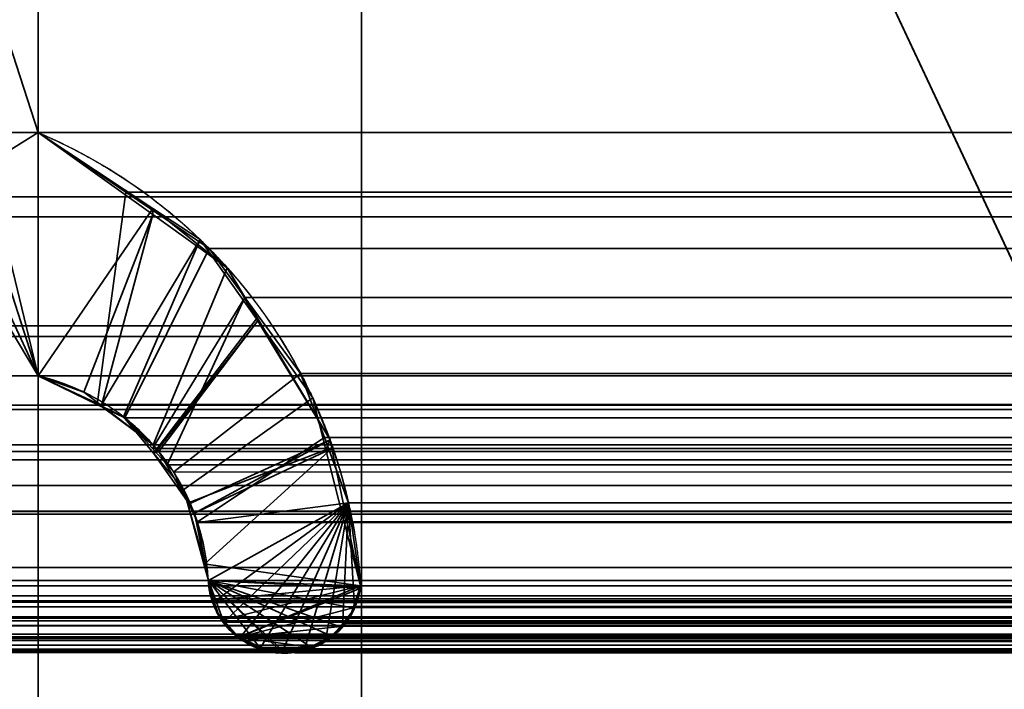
# Model space of a CAD drawing. Header units: millimetres. Extents: x -490 to 6690, y -115 to 152.
# Tile 313 of 656: x 1143.69 to 1147.45, y 6.06 to 8.62. Entities that reach past the tile are written whole.
import ezdxf

# ---------------------------------------------------------------- set-up
doc = ezdxf.new("R2010")
doc.units = ezdxf.units.MM
doc.layers.add('151', color=253, linetype='Continuous')

# ---------------------------------------------------------------- blocks, each defined once
blk = doc.blocks.new('UG_SURFACE_002')
at = {"layer": '151', "color": 252, "linetype": 'Continuous', "lineweight": 35}
for points in [[(2040, -6.2, 2202.5001), (2040, 133.2, 2202.5001), (960, 133.2, 2202.5001), (960, -6.2, 2202.5001)], [(1110, -6.2, 2052.5), (1110, 133.2, 2052.5), (1890, 133.2, 2052.5), (1890, -6.2, 2052.5)]]:
    blk.add_3dface(points, dxfattribs=at)
blk = doc.blocks.new('UG_SURFACE_131')
at = {"layer": '151', "color": 254, "linetype": 'Continuous', "lineweight": 35}
for points in [[(1148.7499, 131.75, -7.5), (1148.7499, 5, -7.5), (1137, 106, -7.5)], [(1145, 13, 2012.5), (1145, 5, 2012.5), (1148.7499, 5, 2008.75), (1148.7499, 131.75, 2008.75)], [(1145, 13, -7.5), (1137, 106, -7.5), (1148.7499, 5, -7.5)], [(1145, 5, 2012.5), (1145, 13, 2012.5), (1145, 13, -7.5), (1145, 5, -7.5)], [(1148.7499, 5, -7.5), (1145, 5, -7.5), (1145, 13, -7.5)]]:
    blk.add_3dface(points, dxfattribs=at)
blk = doc.blocks.new('UG_SURFACE_133')
at = {"layer": '151', "color": 254, "linetype": 'Continuous', "lineweight": 35}
for points in [[(1875.25, -10, 2032.7499), (1875.25, 136.75, 2032.7499), (1124.75, 136.75, 2032.7499), (1124.75, -10, 2032.7499)], [(1148.7499, 131.75, 2008.75), (1148.7499, 5, 2008.75), (1145, 5, 2012.5), (1145, 13, 2012.5)], [(1867.4999, 21, 2025.0001), (1867.4999, -8, 2025.0001), (1132.5001, -8, 2025.0001), (1132.5001, 21, 2025.0001)], [(1863, 5, 2020.4999), (1863, 21, 2020.4999), (1137, 21, 2020.4999), (1137, 5, 2020.4999)], [(1859, 13, 2016.5), (1859, 5, 2016.5), (1141, 5, 2016.5), (1141, 13, 2016.5)], [(1855, 5, 2012.5), (1855, 13, 2012.5), (1145, 13, 2012.5), (1145, 5, 2012.5)]]:
    blk.add_3dface(points, dxfattribs=at)
blk = doc.blocks.new('UG_SURFACE_159')
at = {"layer": '151', "color": 14, "linetype": 'Continuous', "lineweight": 35}
for points in [[(1867.3, -10, 2024.8001), (1867.3, 19, 2024.8001), (1132.7, 19, 2024.8001), (1132.7, -10, 2024.8001)], [(1863.25, 16.25, 2020.75), (1863.25, -22, 2020.75), (1136.75, -22, 2020.75), (1136.75, 16.25, 2020.75)]]:
    blk.add_3dface(points, dxfattribs=at)
blk = doc.blocks.new('UG_SURFACE_160')
at = {"layer": '151', "color": 7, "linetype": 'Continuous', "lineweight": 35}
for points in [[(1136.75, 16, 2020.75), (1136.75, -22, 2020.75), (1863.25, -22, 2020.75), (1863.25, 16, 2020.75)], [(1863, 16, 2020.4999), (1863, -22, 2020.4999), (1137, -22, 2020.4999), (1137, 16, 2020.4999)]]:
    blk.add_3dface(points, dxfattribs=at)
blk = doc.blocks.new('UG_SURFACE_165')
at = {"layer": '151', "color": 253, "linetype": 'Continuous', "lineweight": 35}
for points in [[(1143.1612, 10.9368, -7.5), (1143.4294, 10.853, -7.5), (1143.765, 9.7575, -7.5), (1142.2769, 8.1895, -7.5)], [(1142.2769, 7.26, 2015.223), (1143.8484, 10.6485, 2013.6516), (1143.4294, 10.853, 2014.0705)], [(1143.765, 9.7575, 2013.7351), (1143.8484, 10.6485, 2013.6516), (1142.2769, 7.26, 2015.223)], [(1142.2769, 7.26, -7.5), (1143.765, 9.7575, -7.5), (1143.765, 8.1895, -7.5)], [(1143.765, 9.7575, -7.5), (1142.2769, 7.26, -7.5), (1142.2769, 8.1895, -7.5)], [(1142.2769, 7.26, 2015.223), (1143.765, 8.1895, 2013.7351), (1143.765, 9.7575, 2013.7351)], [(1143.765, 8.1895, -7.5), (1143.765, 9.7575, -7.5), (1143.765, 9.7575, 2013.7351), (1143.765, 8.1895, 2013.7351)], [(1143.765, 8.1895, -7.5), (1143.765, 7.26, -7.5), (1142.2769, 7.26, -7.5)], [(1143.765, 8.1895, 2013.7351), (1142.2769, 7.26, 2015.223), (1143.765, 7.26, 2013.7351)], [(1143.765, 8.1895, -7.5), (1143.765, 8.1895, 2013.7351), (1144.2024, 7.8767, 2013.2976)], [(1144.2024, 7.8767, 2013.2976), (1144.2034, 7.8997, -7.5), (1143.765, 8.1895, -7.5)], [(1143.765, 7.26, -7.5), (1143.765, 8.1895, -7.5), (1144.2034, 7.8997, -7.5)], [(1143.765, 7.26, 2013.7351), (1143.939, 7.1982, 2013.561), (1144.2024, 7.8767, 2013.2976), (1143.765, 8.1895, 2013.7351)], [(1144.2034, 7.8997, -7.5), (1144.3835, 7.7807, -7.5), (1144.0047, 7.1452, -7.5), (1143.765, 7.26, -7.5)], [(1144.2034, 7.8997, -7.5), (1144.2024, 7.8767, 2013.2976), (1144.4867, 7.6735, 2013.0134)], [(1144.4867, 7.6735, 2013.0134), (1144.3835, 7.7807, -7.5), (1144.2034, 7.8997, -7.5)], [(1144.2024, 7.8767, 2013.2976), (1143.939, 7.1982, 2013.561), (1144.0067, 7.1469, 2013.4933)], [(1144.0067, 7.1469, 2013.4933), (1144.204, 6.9974, 2013.2959), (1144.4867, 7.6735, 2013.0134), (1144.2024, 7.8767, 2013.2976)], [(1144.3835, 7.7807, -7.5), (1144.0904, 7.1041, -7.5), (1144.0047, 7.1452, -7.5)], [(1144.2058, 6.9653, -7.5), (1144.0904, 7.1041, -7.5), (1144.3835, 7.7807, -7.5), (1144.5985, 7.4786, -7.5)], [(1144.4867, 7.6735, 2013.0134), (1144.5985, 7.4786, -7.5), (1144.3835, 7.7807, -7.5)], [(1144.6059, 7.474, 2012.8942), (1144.4867, 7.6735, 2013.0134), (1144.204, 6.9974, 2013.2959), (1144.2207, 6.9777, 2013.2792)], [(1144.4867, 7.6735, 2013.0134), (1144.6059, 7.474, 2012.8942), (1144.5985, 7.4786, -7.5)], [(1144.5985, 7.4786, -7.5), (1144.8133, 7.1765, -7.5), (1144.3212, 6.8265, -7.5), (1144.2058, 6.9653, -7.5)], [(1144.2207, 6.9777, 2013.2792), (1144.2263, 6.9712, 2013.2737), (1144.6059, 7.474, 2012.8942)], [(1144.8795, 7.0159, 2012.6204), (1144.6059, 7.474, 2012.8942), (1144.2263, 6.9712, 2013.2737), (1144.3411, 6.7715, 2013.159)], [(1144.5985, 7.4786, -7.5), (1144.6059, 7.474, 2012.8942), (1144.8795, 7.0159, 2012.6204)], [(1144.8795, 7.0159, 2012.6204), (1144.8133, 7.1765, -7.5), (1144.5985, 7.4786, -7.5)], [(1143.765, 7.26, -7.5), (1143.765, 5.4905, -7.5), (1142.2769, 5.4905, -7.5), (1142.2769, 7.26, -7.5)], [(1143.765, 5.4905, 2013.7351), (1143.765, 7.26, 2013.7351), (1142.2769, 7.26, 2015.223), (1142.2769, 5.4905, 2015.223)], [(1143.765, 5.4905, -7.5), (1143.765, 7.26, -7.5), (1143.765, 7.26, 2013.7351), (1143.765, 5.4905, 2013.7351)], [(1143.765, 7.26, -7.5), (1144.0047, 7.1452, -7.5), (1144.0067, 7.1469, 2013.4933)], [(1144.0067, 7.1469, 2013.4933), (1143.939, 7.1982, 2013.561), (1143.765, 7.26, -7.5)], [(1143.939, 7.1982, 2013.561), (1143.765, 7.26, 2013.7351), (1143.765, 7.26, -7.5)], [(1144.204, 6.9974, 2013.2959), (1144.0067, 7.1469, 2013.4933), (1144.0047, 7.1452, -7.5)], [(1144.204, 6.9974, 2013.2959), (1144.0047, 7.1452, -7.5), (1144.0904, 7.1041, -7.5)], [(1144.3354, 6.7736, -7.5), (1144.3212, 6.8265, -7.5), (1144.8133, 7.1765, -7.5), (1144.8641, 6.9773, -7.5)], [(1144.8795, 7.0159, 2012.6204), (1144.8641, 6.9773, -7.5), (1144.8133, 7.1765, -7.5)], [(1144.0904, 7.1041, -7.5), (1144.2058, 6.9653, -7.5), (1144.2207, 6.9777, 2013.2792)], [(1144.2207, 6.9777, 2013.2792), (1144.204, 6.9974, 2013.2959), (1144.0904, 7.1041, -7.5)], [(1144.3411, 6.7715, 2013.159), (1144.3617, 6.7356, 2013.1383), (1144.8795, 7.0159, 2012.6204)], [(1144.8865, 6.9823, 2012.6135), (1144.8795, 7.0159, 2012.6204), (1144.3617, 6.7356, 2013.1383)], [(1144.8795, 7.0159, 2012.6204), (1144.8865, 6.9823, 2012.6135), (1144.8641, 6.9773, -7.5)], [(1144.2263, 6.9712, 2013.2737), (1144.2207, 6.9777, 2013.2792), (1144.2058, 6.9653, -7.5)], [(1144.3411, 6.7715, 2013.159), (1144.2263, 6.9712, 2013.2737), (1144.2058, 6.9653, -7.5)], [(1144.2058, 6.9653, -7.5), (1144.3212, 6.8265, -7.5), (1144.3411, 6.7715, 2013.159)], [(1144.3976, 6.5423, -7.5), (1144.3354, 6.7736, -7.5), (1144.8641, 6.9773, -7.5), (1144.9964, 6.458, -7.5)], [(1144.8865, 6.9823, 2012.6135), (1144.3617, 6.7356, 2013.1383), (1144.4017, 6.5423, 2013.0985)], [(1144.4017, 6.5423, 2013.0985), (1144.4149, 6.478, 2013.0851), (1144.9964, 6.458, 2012.5036), (1144.8865, 6.9823, 2012.6135)], [(1144.8641, 6.9773, -7.5), (1144.8865, 6.9823, 2012.6135), (1144.9964, 6.458, 2012.5036)], [(1144.9964, 6.458, 2012.5036), (1144.9964, 6.458, -7.5), (1144.8641, 6.9773, -7.5)], [(1144.3212, 6.8265, -7.5), (1144.3354, 6.7736, -7.5), (1144.3411, 6.7715, 2013.159)], [(1144.3354, 6.7736, -7.5), (1144.3976, 6.5423, -7.5), (1144.4017, 6.5423, 2013.0985)], [(1144.4017, 6.5423, 2013.0985), (1144.3617, 6.7356, 2013.1383), (1144.3354, 6.7736, -7.5)], [(1144.3617, 6.7356, 2013.1383), (1144.3411, 6.7715, 2013.159), (1144.3354, 6.7736, -7.5)], [(1144.3976, 6.5423, -7.5), (1144.4149, 6.478, -7.5), (1144.4149, 6.478, 2013.0851)], [(1144.4149, 6.478, 2013.0851), (1144.4017, 6.5423, 2013.0985), (1144.3976, 6.5423, -7.5)], [(1144.9964, 6.458, -7.5), (1144.4149, 6.478, -7.5), (1144.3976, 6.5423, -7.5)], [(1144.4149, 6.478, -7.5), (1144.4347, 6.4036, -7.5), (1144.4315, 6.4041, 2013.0687)], [(1144.4315, 6.4041, 2013.0687), (1144.4211, 6.4306, 2013.0789), (1144.4149, 6.478, -7.5)], [(1144.4211, 6.4306, 2013.0789), (1144.4149, 6.478, 2013.0851), (1144.4149, 6.478, -7.5)], [(1144.4347, 6.4036, -7.5), (1144.4149, 6.478, -7.5), (1144.9964, 6.458, -7.5)], [(1144.4149, 6.478, 2013.0851), (1144.4211, 6.4306, 2013.0789), (1144.4315, 6.4041, 2013.0687)], [(1144.4315, 6.4041, 2013.0687), (1144.4551, 6.3436, 2013.0451), (1144.4696, 6.3279, 2013.0303), (1144.4149, 6.478, 2013.0851)], [(1144.4149, 6.478, 2013.0851), (1144.6937, 6.2043, 2012.8064), (1144.7031, 6.206, 2012.7969)], [(1144.4696, 6.3279, 2013.0303), (1144.5299, 6.263, 2012.97), (1144.6079, 6.227, 2012.892), (1144.4149, 6.478, 2013.0851)], [(1144.7031, 6.206, 2012.7969), (1144.807, 6.2244, 2012.6932), (1144.4149, 6.478, 2013.0851)], [(1144.6079, 6.227, 2012.892), (1144.6773, 6.2014, 2012.8226), (1144.6937, 6.2043, 2012.8064), (1144.4149, 6.478, 2013.0851)], [(1144.807, 6.2244, 2012.6932), (1144.8337, 6.2291, 2012.6662), (1144.8852, 6.2662, 2012.6147), (1144.4149, 6.478, 2013.0851)], [(1144.4149, 6.478, 2013.0851), (1144.9723, 6.3727, 2012.5277), (1144.9938, 6.4486, 2012.5062)], [(1144.8852, 6.2662, 2012.6147), (1144.9152, 6.2878, 2012.5847), (1144.9236, 6.2998, 2012.5763), (1144.4149, 6.478, 2013.0851)], [(1144.9236, 6.2998, 2012.5763), (1144.9711, 6.3687, 2012.5289), (1144.9723, 6.3727, 2012.5277), (1144.4149, 6.478, 2013.0851)], [(1144.9938, 6.4486, 2012.5062), (1144.9964, 6.458, 2012.5036), (1144.4149, 6.478, 2013.0851)], [(1144.472, 6.3278, -7.5), (1144.4466, 6.3589, -7.5), (1144.4347, 6.4036, -7.5), (1144.9964, 6.458, -7.5)], [(1144.9964, 6.458, -7.5), (1144.529, 6.2613, -7.5), (1144.5247, 6.2635, -7.5), (1144.472, 6.3278, -7.5)], [(1144.529, 6.2613, -7.5), (1144.9964, 6.458, -7.5), (1144.9932, 6.4485, -7.5)], [(1144.9932, 6.4485, -7.5), (1144.9678, 6.3741, -7.5), (1144.529, 6.2613, -7.5)], [(1144.9678, 6.3741, -7.5), (1144.9932, 6.4485, -7.5), (1144.9938, 6.4486, 2012.5062)], [(1144.9938, 6.4486, 2012.5062), (1144.9723, 6.3727, 2012.5277), (1144.9678, 6.3741, -7.5)], [(1144.9932, 6.4485, -7.5), (1144.9964, 6.458, -7.5), (1144.9964, 6.458, 2012.5036)], [(1144.9964, 6.458, 2012.5036), (1144.9938, 6.4486, 2012.5062), (1144.9932, 6.4485, -7.5)], [(1144.4551, 6.3436, 2013.0451), (1144.4315, 6.4041, 2013.0687), (1144.4347, 6.4036, -7.5)], [(1144.4347, 6.4036, -7.5), (1144.4466, 6.3589, -7.5), (1144.4551, 6.3436, 2013.0451)], [(1144.4466, 6.3589, -7.5), (1144.472, 6.3278, -7.5), (1144.4696, 6.3279, 2013.0303)], [(1144.4696, 6.3279, 2013.0303), (1144.4551, 6.3436, 2013.0451), (1144.4466, 6.3589, -7.5)], [(1144.529, 6.2613, -7.5), (1144.9678, 6.3741, -7.5), (1144.9566, 6.3414, -7.5), (1144.9201, 6.3025, -7.5)], [(1144.9711, 6.3687, 2012.5289), (1144.9201, 6.3025, -7.5), (1144.9566, 6.3414, -7.5)], [(1144.9711, 6.3687, 2012.5289), (1144.9236, 6.2998, 2012.5763), (1144.9201, 6.3025, -7.5)], [(1144.9566, 6.3414, -7.5), (1144.9678, 6.3741, -7.5), (1144.9723, 6.3727, 2012.5277)], [(1144.9723, 6.3727, 2012.5277), (1144.9711, 6.3687, 2012.5289), (1144.9566, 6.3414, -7.5)], [(1144.5299, 6.263, 2012.97), (1144.4696, 6.3279, 2013.0303), (1144.472, 6.3278, -7.5)], [(1144.472, 6.3278, -7.5), (1144.5247, 6.2635, -7.5), (1144.5299, 6.263, 2012.97)], [(1144.529, 6.2613, -7.5), (1144.9201, 6.3025, -7.5), (1144.8842, 6.2644, -7.5)], [(1144.8842, 6.2644, -7.5), (1144.9201, 6.3025, -7.5), (1144.9236, 6.2998, 2012.5763)], [(1144.9236, 6.2998, 2012.5763), (1144.9152, 6.2878, 2012.5847), (1144.8842, 6.2644, -7.5)], [(1144.9152, 6.2878, 2012.5847), (1144.8852, 6.2662, 2012.6147), (1144.8842, 6.2644, -7.5)], [(1144.5247, 6.2635, -7.5), (1144.529, 6.2613, -7.5), (1144.5299, 6.263, 2012.97)], [(1144.8842, 6.2644, -7.5), (1144.8722, 6.2516, -7.5), (1144.8051, 6.2239, -7.5), (1144.529, 6.2613, -7.5)], [(1144.5403, 6.2518, 2012.9597), (1144.5299, 6.263, 2012.97), (1144.529, 6.2613, -7.5)], [(1144.529, 6.2613, -7.5), (1144.6084, 6.2221, -7.5), (1144.6079, 6.227, 2012.892)], [(1144.6079, 6.227, 2012.892), (1144.5403, 6.2518, 2012.9597), (1144.529, 6.2613, -7.5)], [(1144.6084, 6.2221, -7.5), (1144.529, 6.2613, -7.5), (1144.8051, 6.2239, -7.5)], [(1144.5299, 6.263, 2012.97), (1144.5403, 6.2518, 2012.9597), (1144.6079, 6.227, 2012.892)], [(1144.8051, 6.2239, -7.5), (1144.8722, 6.2516, -7.5), (1144.8852, 6.2662, 2012.6147)], [(1144.8852, 6.2662, 2012.6147), (1144.8337, 6.2291, 2012.6662), (1144.8051, 6.2239, -7.5)], [(1144.8722, 6.2516, -7.5), (1144.8842, 6.2644, -7.5), (1144.8852, 6.2662, 2012.6147)], [(1144.6079, 6.227, 2012.892), (1144.6084, 6.2221, -7.5), (1144.6351, 6.2088, -7.5)], [(1144.6773, 6.2014, 2012.8226), (1144.6079, 6.227, 2012.892), (1144.6351, 6.2088, -7.5)], [(1144.6943, 6.2068, -7.5), (1144.6351, 6.2088, -7.5), (1144.6084, 6.2221, -7.5), (1144.8051, 6.2239, -7.5)], [(1144.6351, 6.2088, -7.5), (1144.6943, 6.2068, -7.5), (1144.6937, 6.2043, 2012.8064)], [(1144.6937, 6.2043, 2012.8064), (1144.6773, 6.2014, 2012.8226), (1144.6351, 6.2088, -7.5)], [(1144.7031, 6.206, 2012.7969), (1144.6937, 6.2043, 2012.8064), (1144.6943, 6.2068, -7.5)], [(1144.8051, 6.2239, -7.5), (1144.7039, 6.2064, -7.5), (1144.6943, 6.2068, -7.5)], [(1144.6943, 6.2068, -7.5), (1144.7039, 6.2064, -7.5), (1144.7031, 6.206, 2012.7969)], [(1144.807, 6.2244, 2012.6932), (1144.7031, 6.206, 2012.7969), (1144.7039, 6.2064, -7.5)], [(1144.7039, 6.2064, -7.5), (1144.7582, 6.2046, -7.5), (1144.807, 6.2244, 2012.6932)], [(1144.8051, 6.2239, -7.5), (1144.7582, 6.2046, -7.5), (1144.7039, 6.2064, -7.5)], [(1144.7582, 6.2046, -7.5), (1144.8051, 6.2239, -7.5), (1144.807, 6.2244, 2012.6932)], [(1144.8337, 6.2291, 2012.6662), (1144.807, 6.2244, 2012.6932), (1144.8051, 6.2239, -7.5)]]:
    blk.add_3dface(points, dxfattribs=at)
blk = doc.blocks.new('UG_SURFACE_166')
at = {"layer": '151', "color": 253, "linetype": 'Continuous', "lineweight": 35}
for points in [[(1142.612, 10.853, 2014.888), (1142.8112, 10.9236, 2014.6887), (1142.8801, 10.9237, 2014.6198), (1143.765, 7.26, 2013.7351)], [(1142.8801, 10.9237, 2014.6198), (1143.1613, 10.9244, 2014.3387), (1143.765, 9.7575, 2013.7351), (1143.765, 8.1895, 2013.7351)], [(1143.765, 8.1895, 2013.7351), (1143.765, 7.26, 2013.7351), (1142.8801, 10.9237, 2014.6198)], [(1143.765, 7.26, 2013.7351), (1142.193, 10.6485, 2015.3072), (1142.612, 10.853, 2014.888)], [(1142.2769, 9.7575, 2015.223), (1142.193, 10.6485, 2015.3072), (1143.765, 7.26, 2013.7351)], [(1142.2769, 9.7575, 2015.223), (1142.2769, 8.1895, 2015.223), (1857.7231, 8.1895, 2015.223), (1857.7231, 9.7575, 2015.223)], [(1143.765, 7.26, 2013.7351), (1143.765, 5.4905, 2013.7351), (1142.2769, 8.1895, 2015.223), (1142.2769, 9.7575, 2015.223)], [(1143.765, 8.1895, 2013.7351), (1143.765, 9.7575, 2013.7351), (1856.235, 9.7575, 2013.7351), (1856.235, 8.1895, 2013.7351)], [(1858.1498, 7.9443, 2015.6498), (1857.7231, 8.1895, 2015.223), (1142.2769, 8.1895, 2015.223), (1141.8502, 7.9443, 2015.6498)], [(1142.2769, 7.26, 2015.223), (1141.8502, 7.9443, 2015.6498), (1142.2769, 8.1895, 2015.223), (1143.765, 5.4905, 2013.7351)], [(1143.765, 8.1895, 2013.7351), (1856.235, 8.1895, 2013.7351), (1855.9003, 7.9625, 2013.4003), (1144.0997, 7.9625, 2013.4003)], [(1143.9905, 7.1509, 2013.5095), (1143.765, 7.26, 2013.7351), (1143.765, 8.1895, 2013.7351), (1144.0997, 7.9625, 2013.4003)], [(1141.8502, 7.9443, 2015.6498), (1141.7778, 7.8679, 2015.7223), (1858.2222, 7.8679, 2015.7223)], [(1141.8502, 7.9443, 2015.6498), (1858.2222, 7.8679, 2015.7223), (1858.1498, 7.9443, 2015.6498)], [(1144.0997, 7.9625, 2013.4003), (1144.4178, 7.7469, 2013.0823), (1144.0957, 7.1, 2013.4044), (1143.9905, 7.1509, 2013.5095)], [(1144.4178, 7.7469, 2013.0823), (1144.0997, 7.9625, 2013.4003), (1855.9003, 7.9625, 2013.4003)], [(1144.4178, 7.7469, 2013.0823), (1855.9003, 7.9625, 2013.4003), (1855.5822, 7.7469, 2013.0823)], [(1858.6166, 7.452, 2016.1166), (1858.2222, 7.8679, 2015.7223), (1141.7778, 7.8679, 2015.7223), (1141.3834, 7.452, 2016.1166)], [(1144.2013, 6.9832, 2013.2987), (1144.0957, 7.1, 2013.4044), (1144.4178, 7.7469, 2013.0823), (1144.5544, 7.5602, 2012.9457)], [(1855.5822, 7.7469, 2013.0823), (1144.5544, 7.5602, 2012.9457), (1144.4178, 7.7469, 2013.0823)], [(1855.5822, 7.7469, 2013.0823), (1855.4456, 7.5602, 2012.9457), (1144.5544, 7.5602, 2012.9457)], [(1144.2577, 6.9208, 2013.2422), (1144.2013, 6.9832, 2013.2987), (1144.5544, 7.5602, 2012.9457)], [(1144.5544, 7.5602, 2012.9457), (1144.7673, 7.2694, 2012.7327), (1144.2828, 6.893, 2013.2172), (1144.2577, 6.9208, 2013.2422)], [(1144.7673, 7.2694, 2012.7327), (1144.5544, 7.5602, 2012.9457), (1855.4456, 7.5602, 2012.9457)], [(1144.7673, 7.2694, 2012.7327), (1855.4456, 7.5602, 2012.9457), (1855.2327, 7.2694, 2012.7327)], [(1141.3629, 7.411, 2016.1371), (1858.6371, 7.411, 2016.1371), (1858.6166, 7.452, 2016.1166)], [(1141.3834, 7.452, 2016.1166), (1141.3629, 7.411, 2016.1371), (1858.6166, 7.452, 2016.1166)], [(1858.8444, 6.9969, 2016.3445), (1858.6371, 7.411, 2016.1371), (1141.3629, 7.411, 2016.1371), (1141.1556, 6.9969, 2016.3445)], [(1142.2769, 7.26, 2015.223), (1857.7231, 7.26, 2015.223), (1857.9726, 7.1489, 2015.4727), (1142.0274, 7.1489, 2015.4727)], [(1142.2769, 7.26, 2015.223), (1142.2769, 5.4905, 2015.223), (1857.7231, 5.4905, 2015.223), (1857.7231, 7.26, 2015.223)], [(1142.2769, 5.4905, 2015.223), (1142.2769, 7.26, 2015.223), (1143.765, 5.4905, 2013.7351), (1143.8115, 5.3344, 2013.6886)], [(1143.9905, 7.1509, 2013.5095), (1856.0095, 7.1509, 2013.5095), (1856.235, 7.26, 2013.7351), (1143.765, 7.26, 2013.7351)], [(1143.765, 5.4905, 2013.7351), (1143.765, 7.26, 2013.7351), (1856.235, 7.26, 2013.7351), (1856.235, 5.4905, 2013.7351)], [(1144.7673, 7.2694, 2012.7327), (1144.8578, 7.0252, 2012.6421), (1144.3735, 6.702, 2013.1264), (1144.2828, 6.893, 2013.2172)], [(1855.2327, 7.2694, 2012.7327), (1144.8578, 7.0252, 2012.6421), (1144.7673, 7.2694, 2012.7327)], [(1855.2327, 7.2694, 2012.7327), (1855.1422, 7.0252, 2012.6421), (1144.8578, 7.0252, 2012.6421)], [(1141.9894, 7.132, 2015.5108), (1142.0274, 7.1489, 2015.4727), (1857.9726, 7.1489, 2015.4727), (1858.0106, 7.132, 2015.5108)], [(1855.9043, 7.1, 2013.4044), (1143.9905, 7.1509, 2013.5095), (1144.0957, 7.1, 2013.4044)], [(1855.9043, 7.1, 2013.4044), (1856.0095, 7.1509, 2013.5095), (1143.9905, 7.1509, 2013.5095)], [(1858.1761, 6.9713, 2015.6763), (1141.8239, 6.9713, 2015.6763), (1141.9894, 7.132, 2015.5108)], [(1858.0106, 7.132, 2015.5108), (1858.1761, 6.9713, 2015.6763), (1141.9894, 7.132, 2015.5108)], [(1144.0957, 7.1, 2013.4044), (1855.7987, 6.9832, 2013.2987), (1855.9043, 7.1, 2013.4044)], [(1144.0957, 7.1, 2013.4044), (1144.2013, 6.9832, 2013.2987), (1855.7987, 6.9832, 2013.2987)], [(1141.1237, 6.8408, 2016.3763), (1858.8763, 6.8408, 2016.3763), (1858.8444, 6.9969, 2016.3445)], [(1141.1556, 6.9969, 2016.3445), (1141.1237, 6.8408, 2016.3763), (1858.8444, 6.9969, 2016.3445)], [(1144.374, 6.6996, 2013.1259), (1144.3735, 6.702, 2013.1264), (1144.8578, 7.0252, 2012.6421), (1144.9502, 6.7755, 2012.5499)], [(1144.9502, 6.7755, 2012.5499), (1144.8578, 7.0252, 2012.6421), (1855.1422, 7.0252, 2012.6421)], [(1144.9502, 6.7755, 2012.5499), (1855.1422, 7.0252, 2012.6421), (1855.0498, 6.7755, 2012.5499)], [(1141.7909, 6.9393, 2015.7092), (1141.8239, 6.9713, 2015.6763), (1858.1761, 6.9713, 2015.6763), (1858.2091, 6.9393, 2015.7092)], [(1144.2577, 6.9208, 2013.2422), (1855.7423, 6.9208, 2013.2422), (1855.7987, 6.9832, 2013.2987), (1144.2013, 6.9832, 2013.2987)], [(1858.2091, 6.9393, 2015.7092), (1141.6844, 6.7424, 2015.8157), (1141.7909, 6.9393, 2015.7092)], [(1858.2091, 6.9393, 2015.7092), (1858.3156, 6.7424, 2015.8157), (1141.6844, 6.7424, 2015.8157)], [(1144.2577, 6.9208, 2013.2422), (1855.6265, 6.702, 2013.1264), (1855.7172, 6.893, 2013.2172)], [(1855.6265, 6.702, 2013.1264), (1144.2577, 6.9208, 2013.2422), (1144.2828, 6.893, 2013.2172)], [(1855.7172, 6.893, 2013.2172), (1855.7423, 6.9208, 2013.2422), (1144.2577, 6.9208, 2013.2422)], [(1144.2828, 6.893, 2013.2172), (1855.626, 6.6996, 2013.1259), (1855.6265, 6.702, 2013.1264)], [(1144.2828, 6.893, 2013.2172), (1144.3735, 6.702, 2013.1264), (1855.626, 6.6996, 2013.1259)], [(1141.0455, 6.458, 2016.4545), (1858.9545, 6.458, 2016.4545), (1858.8763, 6.8408, 2016.3763), (1141.1237, 6.8408, 2016.3763)], [(1144.9502, 6.7755, 2012.5499), (1144.4149, 6.478, 2013.0851), (1144.374, 6.6996, 2013.1259)], [(1144.4331, 6.3944, 2013.0668), (1144.4266, 6.4089, 2013.0734), (1144.4149, 6.478, 2013.0851), (1144.9502, 6.7755, 2012.5499)], [(1144.9502, 6.7755, 2012.5499), (1144.4743, 6.3196, 2013.0258), (1144.4587, 6.3376, 2013.0413), (1144.4331, 6.3944, 2013.0668)], [(1144.9502, 6.7755, 2012.5499), (1144.5353, 6.2594, 2012.9647), (1144.5184, 6.2686, 2012.9817), (1144.4743, 6.3196, 2013.0258)], [(1144.9502, 6.7755, 2012.5499), (1144.6117, 6.2176, 2012.8882), (1144.5353, 6.2594, 2012.9647)], [(1144.6967, 6.2065, 2012.8033), (1144.6202, 6.213, 2012.8798), (1144.6117, 6.2176, 2012.8882), (1144.9502, 6.7755, 2012.5499)], [(1144.9502, 6.7755, 2012.5499), (1144.7815, 6.2158, 2012.7184), (1144.7448, 6.2025, 2012.7554), (1144.6967, 6.2065, 2012.8033)], [(1144.8618, 6.245, 2012.6381), (1144.7815, 6.2158, 2012.7184), (1144.9502, 6.7755, 2012.5499)], [(1144.9502, 6.7755, 2012.5499), (1144.9265, 6.3037, 2012.5735), (1144.8631, 6.2455, 2012.6369), (1144.8618, 6.245, 2012.6381)], [(1144.9733, 6.375, 2012.5268), (1144.9385, 6.3147, 2012.5616), (1144.9265, 6.3037, 2012.5735), (1144.9502, 6.7755, 2012.5499)], [(1855.0498, 6.7755, 2012.5499), (1144.9964, 6.458, 2012.5036), (1144.9502, 6.7755, 2012.5499)], [(1144.9502, 6.7755, 2012.5499), (1144.9964, 6.458, 2012.5036), (1144.9758, 6.3793, 2012.5241), (1144.9733, 6.375, 2012.5268)], [(1855.0498, 6.7755, 2012.5499), (1855.0036, 6.458, 2012.5036), (1144.9964, 6.458, 2012.5036)], [(1858.3691, 6.5286, 2015.8691), (1141.6309, 6.5288, 2015.8691), (1141.6789, 6.7324, 2015.821)], [(1141.6789, 6.7324, 2015.821), (1141.6844, 6.7424, 2015.8157), (1858.3156, 6.7424, 2015.8157), (1858.3211, 6.7324, 2015.821)], [(1858.3211, 6.7324, 2015.821), (1858.3691, 6.5286, 2015.8691), (1141.6789, 6.7324, 2015.821)], [(1144.3735, 6.702, 2013.1264), (1144.374, 6.6996, 2013.1259), (1855.626, 6.6996, 2013.1259)], [(1144.4149, 6.478, 2013.0851), (1855.5851, 6.478, 2013.0851), (1855.626, 6.6996, 2013.1259), (1144.374, 6.6996, 2013.1259)], [(1858.373, 6.478, 2015.8732), (1141.627, 6.478, 2015.8732), (1141.6309, 6.5288, 2015.8691)], [(1858.3691, 6.5286, 2015.8691), (1858.373, 6.478, 2015.8732), (1141.6309, 6.5288, 2015.8691)], [(1858.373, 6.478, 2015.8732), (1858.3838, 6.42, 2015.8837), (1141.6162, 6.42, 2015.8837), (1141.627, 6.478, 2015.8732)], [(1855.5734, 6.4089, 2013.0734), (1144.4149, 6.478, 2013.0851), (1144.4266, 6.4089, 2013.0734)], [(1855.5734, 6.4089, 2013.0734), (1855.5851, 6.478, 2013.0851), (1144.4149, 6.478, 2013.0851)], [(1858.9545, 6.458, 2016.4545), (1141.0455, 6.458, 2016.4545), (1141.0598, 6.3956, 2016.4402)], [(1858.9402, 6.3956, 2016.4402), (1858.9545, 6.458, 2016.4545), (1141.0598, 6.3956, 2016.4402)], [(1144.9758, 6.3793, 2012.5241), (1855.0036, 6.458, 2012.5036), (1855.0242, 6.3793, 2012.5241)], [(1144.9758, 6.3793, 2012.5241), (1144.9964, 6.458, 2012.5036), (1855.0036, 6.458, 2012.5036)], [(1141.0598, 6.3956, 2016.4402), (1141.0691, 6.3774, 2016.4309), (1858.9309, 6.3774, 2016.4309), (1858.9402, 6.3956, 2016.4402)], [(1858.3874, 6.4006, 2015.8873), (1141.5837, 6.3397, 2015.9163), (1141.6126, 6.4006, 2015.8873)], [(1858.3874, 6.4006, 2015.8873), (1858.4163, 6.3397, 2015.9163), (1141.5837, 6.3397, 2015.9163)], [(1141.6126, 6.4006, 2015.8873), (1858.3838, 6.42, 2015.8837), (1858.3874, 6.4006, 2015.8873)], [(1141.6126, 6.4006, 2015.8873), (1141.6162, 6.42, 2015.8837), (1858.3838, 6.42, 2015.8837)], [(1144.4266, 6.4089, 2013.0734), (1144.4331, 6.3944, 2013.0668), (1855.5669, 6.3944, 2013.0668), (1855.5734, 6.4089, 2013.0734)], [(1855.5413, 6.3376, 2013.0413), (1144.4331, 6.3944, 2013.0668), (1144.4587, 6.3376, 2013.0413)], [(1855.5413, 6.3376, 2013.0413), (1855.5669, 6.3944, 2013.0668), (1144.4331, 6.3944, 2013.0668)], [(1858.9309, 6.3774, 2016.4309), (1141.0691, 6.3774, 2016.4309), (1141.0966, 6.3239, 2016.4034)], [(1858.9034, 6.3239, 2016.4034), (1858.9309, 6.3774, 2016.4309), (1141.0966, 6.3239, 2016.4034)], [(1144.9385, 6.3147, 2012.5616), (1855.0267, 6.375, 2012.5268), (1855.0615, 6.3147, 2012.5616)], [(1144.9385, 6.3147, 2012.5616), (1144.9733, 6.375, 2012.5268), (1855.0267, 6.375, 2012.5268)], [(1855.0242, 6.3793, 2012.5241), (1144.9733, 6.375, 2012.5268), (1144.9758, 6.3793, 2012.5241)], [(1855.0242, 6.3793, 2012.5241), (1855.0267, 6.375, 2012.5268), (1144.9733, 6.375, 2012.5268)], [(1141.0966, 6.3239, 2016.4034), (1141.114, 6.306, 2016.386), (1858.886, 6.306, 2016.386), (1858.9034, 6.3239, 2016.4034)], [(1858.4187, 6.3346, 2015.9187), (1141.5257, 6.2731, 2015.9743), (1141.5813, 6.3346, 2015.9187)], [(1858.4187, 6.3346, 2015.9187), (1858.4743, 6.2731, 2015.9743), (1141.5257, 6.2731, 2015.9743)], [(1141.5813, 6.3346, 2015.9187), (1858.4163, 6.3397, 2015.9163), (1858.4187, 6.3346, 2015.9187)], [(1141.5813, 6.3346, 2015.9187), (1141.5837, 6.3397, 2015.9163), (1858.4163, 6.3397, 2015.9163)], [(1144.4587, 6.3376, 2013.0413), (1144.4743, 6.3196, 2013.0258), (1855.5257, 6.3196, 2013.0258), (1855.5413, 6.3376, 2013.0413)], [(1855.4816, 6.2686, 2012.9817), (1144.4743, 6.3196, 2013.0258), (1144.5184, 6.2686, 2012.9817)], [(1855.4816, 6.2686, 2012.9817), (1855.5257, 6.3196, 2013.0258), (1144.4743, 6.3196, 2013.0258)], [(1858.8387, 6.2575, 2016.3386), (1141.114, 6.306, 2016.386), (1141.1613, 6.2575, 2016.3386)], [(1858.8387, 6.2575, 2016.3386), (1858.886, 6.306, 2016.386), (1141.114, 6.306, 2016.386)], [(1144.8631, 6.2455, 2012.6369), (1855.0735, 6.3037, 2012.5735), (1855.1369, 6.2455, 2012.6369)], [(1144.8631, 6.2455, 2012.6369), (1144.9265, 6.3037, 2012.5735), (1855.0735, 6.3037, 2012.5735)], [(1855.0615, 6.3147, 2012.5616), (1144.9265, 6.3037, 2012.5735), (1144.9385, 6.3147, 2012.5616)], [(1855.0615, 6.3147, 2012.5616), (1855.0735, 6.3037, 2012.5735), (1144.9265, 6.3037, 2012.5735)], [(1141.1613, 6.2575, 2016.3386), (1141.181, 6.2494, 2016.319), (1858.819, 6.2494, 2016.319), (1858.8387, 6.2575, 2016.3386)], [(1141.2622, 6.2158, 2016.2377), (1858.7378, 6.2158, 2016.2377), (1858.819, 6.2494, 2016.319), (1141.181, 6.2494, 2016.319)], [(1858.4834, 6.263, 2015.9833), (1141.453, 6.2313, 2016.047), (1141.5166, 6.263, 2015.9833)], [(1858.4834, 6.263, 2015.9833), (1858.547, 6.2313, 2016.047), (1141.453, 6.2313, 2016.047)], [(1141.5166, 6.263, 2015.9833), (1858.4743, 6.2731, 2015.9743), (1858.4834, 6.263, 2015.9833)], [(1141.5166, 6.263, 2015.9833), (1141.5257, 6.2731, 2015.9743), (1858.4743, 6.2731, 2015.9743)], [(1144.5184, 6.2686, 2012.9817), (1144.5353, 6.2594, 2012.9647), (1855.4647, 6.2594, 2012.9647), (1855.4816, 6.2686, 2012.9817)], [(1144.6117, 6.2176, 2012.8882), (1855.3883, 6.2176, 2012.8882), (1855.4647, 6.2594, 2012.9647), (1144.5353, 6.2594, 2012.9647)], [(1144.8618, 6.245, 2012.6381), (1855.1382, 6.245, 2012.6381), (1855.2185, 6.2158, 2012.7184), (1144.7815, 6.2158, 2012.7184)], [(1855.1369, 6.2455, 2012.6369), (1144.8618, 6.245, 2012.6381), (1144.8631, 6.2455, 2012.6369)], [(1855.1369, 6.2455, 2012.6369), (1855.1382, 6.245, 2012.6381), (1144.8618, 6.245, 2012.6381)], [(1858.707, 6.203, 2016.207), (1141.2622, 6.2158, 2016.2377), (1141.293, 6.203, 2016.207)], [(1858.707, 6.203, 2016.207), (1858.7378, 6.2158, 2016.2377), (1141.2622, 6.2158, 2016.2377)], [(1141.293, 6.203, 2016.207), (1141.3445, 6.2059, 2016.1555), (1858.6555, 6.2059, 2016.1555), (1858.707, 6.203, 2016.207)], [(1141.3631, 6.2069, 2016.1369), (1858.6369, 6.2069, 2016.1369), (1858.6555, 6.2059, 2016.1555), (1141.3445, 6.2059, 2016.1555)], [(1858.5905, 6.2095, 2016.0904), (1141.3631, 6.2069, 2016.1369), (1141.4095, 6.2095, 2016.0904)], [(1858.5905, 6.2095, 2016.0904), (1858.6369, 6.2069, 2016.1369), (1141.3631, 6.2069, 2016.1369)], [(1141.4095, 6.2095, 2016.0904), (1858.547, 6.2313, 2016.047), (1858.5905, 6.2095, 2016.0904)], [(1141.4095, 6.2095, 2016.0904), (1141.453, 6.2313, 2016.047), (1858.547, 6.2313, 2016.047)], [(1855.3883, 6.2176, 2012.8882), (1144.6117, 6.2176, 2012.8882), (1144.6202, 6.213, 2012.8798)], [(1855.3798, 6.213, 2012.8798), (1855.3883, 6.2176, 2012.8882), (1144.6202, 6.213, 2012.8798)], [(1144.6202, 6.213, 2012.8798), (1144.6967, 6.2065, 2012.8033), (1855.3033, 6.2065, 2012.8033), (1855.3798, 6.213, 2012.8798)], [(1855.2552, 6.2025, 2012.7554), (1144.6967, 6.2065, 2012.8033), (1144.7448, 6.2025, 2012.7554)], [(1855.2552, 6.2025, 2012.7554), (1855.3033, 6.2065, 2012.8033), (1144.6967, 6.2065, 2012.8033)], [(1144.7448, 6.2025, 2012.7554), (1855.2185, 6.2158, 2012.7184), (1855.2552, 6.2025, 2012.7554)], [(1144.7448, 6.2025, 2012.7554), (1144.7815, 6.2158, 2012.7184), (1855.2185, 6.2158, 2012.7184)]]:
    blk.add_3dface(points, dxfattribs=at)

msp = doc.modelspace()

# ---------------------------------------------------------------- linework, layer by layer
at = {"layer": '151', "linetype": 'Continuous', "lineweight": -3}
for p, q in [((1145, 5, 2012.5), (1145, 13, 2012.5)), ((1145, 5, -7.5), (1145, 13, -7.5)), ((1145, 5, 2012.5), (1145, 13, 2012.5)), ((1143.7649, 8.1895, 2013.7351), (1143.7649, 9.7575, 2013.7351)), ((1143.7649, 8.1895, 2013.7351), (1143.7649, 9.7575, 2013.7351)), ((1143.7649, 8.1895, -7.5), (1143.7649, 9.7575, -7.5)), ((1857.7231, 8.1895, 2015.2231), (1142.2769, 8.1895, 2015.2231)), ((1856.2351, 8.1895, 2013.7351), (1143.7649, 8.1895, 2013.7351)), ((1143.7649, 8.1895, 2013.7351), (1143.7649, 8.1895, -7.5)), ((1857.7231, 7.26, 2015.2231), (1142.2769, 7.26, 2015.2231)), ((1143.7649, 7.26, 2013.7351), (1143.7649, 7.26, -7.5)), ((1143.7649, 5.4905, -7.5), (1143.7649, 7.26, -7.5)), ((1143.7649, 5.4905, 2013.7351), (1143.7649, 7.26, 2013.7351)), ((1856.2351, 7.26, 2013.7351), (1143.7649, 7.26, 2013.7351)), ((1143.7649, 5.4905, 2013.7351), (1143.7649, 7.26, 2013.7351)), ((1858.3731, 6.478, 2015.8731), (1141.6269, 6.478, 2015.8731)), ((1855.5851, 6.478, 2013.0851), (1144.4149, 6.478, 2013.0851)), ((1144.4149, 6.478, 2013.0851), (1144.4149, 6.478, -7.5)), ((1858.9546, 6.458, 2016.4546), (1141.0454, 6.458, 2016.4546)), ((1144.9964, 6.458, 2012.5036), (1144.9964, 6.458, -7.5)), ((1855.0036, 6.458, 2012.5036), (1144.9964, 6.458, 2012.5036))]:
    msp.add_line(p, q, dxfattribs=at)
at = {"layer": '151', "linetype": 'Continuous', "lineweight": -3, "extrusion": (0, 0, -1)}
for centre, radius, start, end in [((-1142.9781, 6.3262, 7.5), 2.0226, 112.8929, 176.2637), ((-1144.7065, 6.4918, 7.5), 0.2919, 186.6583, 357.2814)]:
    msp.add_arc(centre, radius, start, end, dxfattribs=at)
at = {"layer": '151', "linetype": 'Continuous', "lineweight": -3}
msp.add_arc((1143.5713, 6.4379, -7.5), 0.8445, 2.7186, 76.7482, dxfattribs=at)
for points, weights in [([(1143.7649, 8.1895, 2013.7351), (1144.2937, 7.9662, 2013.2063), (1144.7173, 7.5632, 2012.7827), (1144.959, 7.0308, 2012.541), (1144.9964, 6.458, 2012.5036)], [1, 0.925472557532, 0.90063007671, 0.925472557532, 1]), ([(1144.4149, 6.478, 2013.0851), (1144.4015, 6.7604, 2013.0985), (1144.2712, 7.0197, 2013.2288), (1144.0401, 7.1952, 2013.4599), (1143.7649, 7.26, 2013.7351)], [1, 0.899239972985, 0.865653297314, 0.899239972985, 1])]:
    msp.add_rational_spline(points, weights, degree=4, dxfattribs=at)
for points, knots in [([(1143.7649, 8.1895, 2013.7351), (1144.0602, 8.0648, 2013.4398), (1144.3388, 7.8672, 2013.1612), (1144.7943, 7.2894, 2012.7057), (1144.9679, 6.8953, 2012.5321), (1144.9964, 6.458, 2012.5036)], [0, 0, 0, 0, 0.5, 0.5, 1, 1, 1, 1]), ([(1144.4149, 6.478, 2013.0851), (1144.4113, 6.555, 2013.0887), (1144.3966, 6.632, 2013.1034), (1144.3506, 6.7715, 2013.1494), (1144.3192, 6.8361, 2013.1808), (1144.2296, 6.9761, 2013.2704), (1144.1648, 7.0453, 2013.3352), (1143.994, 7.1805, 2013.506), (1143.8799, 7.2329, 2013.6201), (1143.7649, 7.26, 2013.7351)], [0, 0, 0, 0, 0.178952, 0.178952, 0.356168, 0.356168, 0.615937, 0.615937, 1, 1, 1, 1]), ([(1144.9964, 6.458, 2012.5036), (1144.9932, 6.4304, 2012.5068), (1144.9859, 6.4034, 2012.5141), (1144.9658, 6.3554, 2012.5342), (1144.9529, 6.3336, 2012.5471), (1144.9165, 6.2859, 2012.5835), (1144.8904, 6.2629, 2012.6096), (1144.8259, 6.2219, 2012.6741), (1144.7853, 6.2078, 2012.7147), (1144.7033, 6.197, 2012.7967), (1144.6608, 6.2004, 2012.8392), (1144.5847, 6.224, 2012.9153), (1144.5497, 6.2423, 2012.9503), (1144.4963, 6.2872, 2013.0037), (1144.4757, 6.3103, 2013.0243), (1144.4455, 6.3587, 2013.0545), (1144.4343, 6.3829, 2013.0657), (1144.4202, 6.4307, 2013.0798), (1144.416, 6.4544, 2013.084), (1144.4149, 6.478, 2013.0851)], [0, 0, 0, 0, 0.078962, 0.078962, 0.15702, 0.15702, 0.276652, 0.276652, 0.439869, 0.439869, 0.606218, 0.606218, 0.751676, 0.751676, 0.854129, 0.854129, 0.933423, 0.933423, 1, 1, 1, 1])]:
    msp.add_open_spline(points, degree=3, knots=knots, dxfattribs=at)
msp.add_rational_spline([(1144.9964, 6.458, 2012.5036), (1144.985, 6.3598, 2012.515), (1144.9237, 6.2392, 2012.5763), (1144.7953, 6.1967, 2012.7047), (1144.5976, 6.2035, 2012.9024), (1144.4724, 6.2547, 2013.0276), (1144.4196, 6.3792, 2013.0804), (1144.4149, 6.478, 2013.0851)], [1, 1, 0.953337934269, 1, 1, 0.953337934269, 1, 1], degree=4, knots=[0, 0, 0, 0, 0, 0.5, 0.5, 0.5, 1, 1, 1, 1, 1], dxfattribs=at)

# ---------------------------------------------------------------- block references
for name in ['UG_SURFACE_131', 'UG_SURFACE_133', 'UG_SURFACE_002', 'UG_SURFACE_159', 'UG_SURFACE_160', 'UG_SURFACE_165', 'UG_SURFACE_166']:
    msp.add_blockref(name, (0, 0), dxfattribs=at)

doc.saveas('drawing.dxf')
